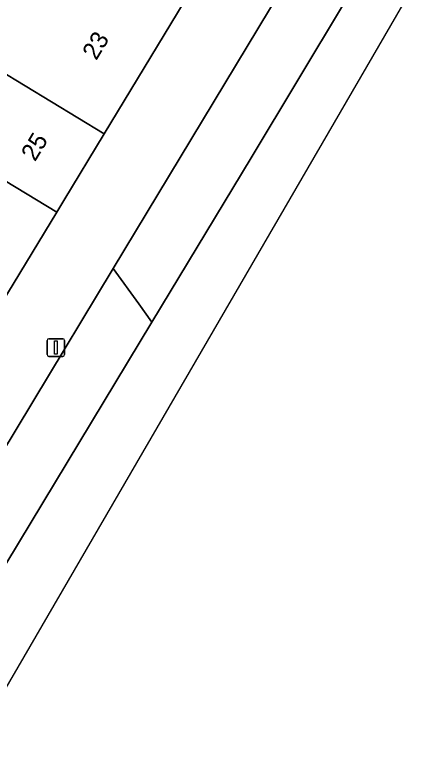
# Model space of a CAD drawing. Extents: x 155275 to 156265, y 382654 to 383635.
# Drawn here: x 156241.94 to 156265.12, y 383126.16 to 383168.11 of the extents above; entities that cross this region are included whole.
import ezdxf

# ---------------------------------------------------------------- set-up
doc = ezdxf.new("R2010")
doc.units = 0
for name, color, linetype in [('IMGEO_Berm_groen', 7, 'Continuous'), ('IMGEO_Fietspad_gesloten', 7, 'Continuous'), ('IMGEO_Groenvoorziening', 7, 'Continuous'), ('IMGEO_Lichtmast', 7, 'Continuous'), ('IMGEO_Pand', 7, 'Continuous'), ('IMGEO_Pand_nummerreeks', 7, 'Continuous')]:
    doc.layers.add(name, color=color, linetype=linetype)

msp = doc.modelspace()

# ---------------------------------------------------------------- linework, layer by layer
at = {"layer": 'IMGEO_Berm_groen'}
msp.add_lwpolyline([(156232.089, 383113.862), (156235.926, 383120.461), (156265.119, 383170.669), (156263.304, 383173.222), (156255.345, 383159.986), (156249.718, 383150.679), (156232.51, 383122.217), (156212.541, 383089.708), (156202.882, 383073.807)], dxfattribs=at)
at = {"layer": 'IMGEO_Fietspad_gesloten'}
for points in [[(156263.304, 383173.222), (156261.13, 383176.277), (156256.386, 383168.413), (156247.518, 383153.713), (156248.97, 383151.71), (156249.718, 383150.679), (156255.345, 383159.986), (156263.304, 383173.222)], [(156126.046, 382948.312), (156199.102, 383067.584), (156202.882, 383073.807), (156212.541, 383089.708), (156232.51, 383122.217), (156249.718, 383150.679), (156248.97, 383151.71), (156247.518, 383153.713), (156229.271, 383123.465), (156227.742, 383120.977), (156210.25, 383092.5), (156183.028, 383047.925), (156181.796, 383045.909), (156167.66, 383022.76), (156146.993, 382989.06)]]:
    msp.add_lwpolyline(points, dxfattribs=at)
at = {"layer": 'IMGEO_Groenvoorziening'}
for points in [[(156225.83, 383223.764), (156222.289, 383226.862), (156215.817, 383222.283), (156217.892, 383219.309), (156220.856, 383214.97), (156223.679, 383210.84), (156226.497, 383206.715), (156229.316, 383202.588), (156232.136, 383198.461), (156234.958, 383194.33), (156237.776, 383190.206), (156240.598, 383186.075), (156243.641, 383181.621), (156246.682, 383177.171), (156251.931, 383169.487), (156247.015, 383161.362), (156244.72, 383157.57), (156244.323, 383156.913), (156241.527, 383152.291), (156238.941, 383148.017), (156236.354, 383143.742), (156233.558, 383139.12), (156230.866, 383134.671), (156225.016, 383125.001)], [(156229.271, 383123.465), (156247.518, 383153.713), (156256.386, 383168.413), (156261.13, 383176.277), (156257.822, 383180.929), (156257.199, 383179.909), (156255.916, 383177.74), (156254.019, 383178.541)]]:
    msp.add_lwpolyline(points, dxfattribs=at)
at = {"layer": 'IMGEO_Lichtmast'}
for p, q in [((156243.77, 383148.83), (156243.77, 383149.63)), ((156243.77, 383149.63), (156243.77, 383148.83)), ((156243.87, 383149.73), (156244.66, 383149.73)), ((156244.66, 383149.73), (156243.87, 383149.73)), ((156244.76, 383149.63), (156244.76, 383148.83)), ((156244.76, 383148.83), (156244.76, 383149.63)), ((156244.66, 383148.73), (156243.87, 383148.73)), ((156243.87, 383148.73), (156244.66, 383148.73))]:
    msp.add_line(p, q, dxfattribs=at)
msp.add_lwpolyline([(156244.19, 383149.605), (156244.34, 383149.605), (156244.34, 383148.855), (156244.19, 383148.855), (156244.19, 383149.605)], dxfattribs=at)
for centre, start, end in [((156243.87, 383149.63), 90, 180), ((156243.87, 383149.63), 90, 180), ((156244.66, 383149.63), 0, 90), ((156244.66, 383149.63), 360, 90), ((156243.87, 383148.83), 180, 270), ((156243.87, 383148.83), 180, 270), ((156244.66, 383148.83), 270, 0), ((156244.66, 383148.83), 270, 0)]:
    msp.add_arc(centre, 0.1, start, end, dxfattribs=at)
at = {"layer": 'IMGEO_Pand'}
for points in [[(156236.483, 383169.058), (156236.439, 383168.987), (156235.896, 383168.089), (156238.024, 383166.802), (156247.015, 383161.362), (156251.931, 383169.487)], [(156233.205, 383163.64), (156244.323, 383156.913), (156244.72, 383157.57), (156247.015, 383161.362), (156238.024, 383166.802), (156235.896, 383168.089)], [(156230.151, 383159.174), (156241.527, 383152.291), (156244.323, 383156.913), (156233.205, 383163.64), (156230.642, 383165.198), (156229.347, 383163.058), (156231.656, 383161.66)]]:
    msp.add_lwpolyline(points, close=True, dxfattribs=at)

# ---------------------------------------------------------------- texts
at = {"layer": 'IMGEO_Pand_nummerreeks'}
for s, p in [('23', (156246.561, 383165.48)), ('25', (156243.087, 383159.738))]:
    msp.add_text(s, height=1, rotation=58.8252, dxfattribs=at).set_placement(p)

doc.saveas('drawing.dxf')
